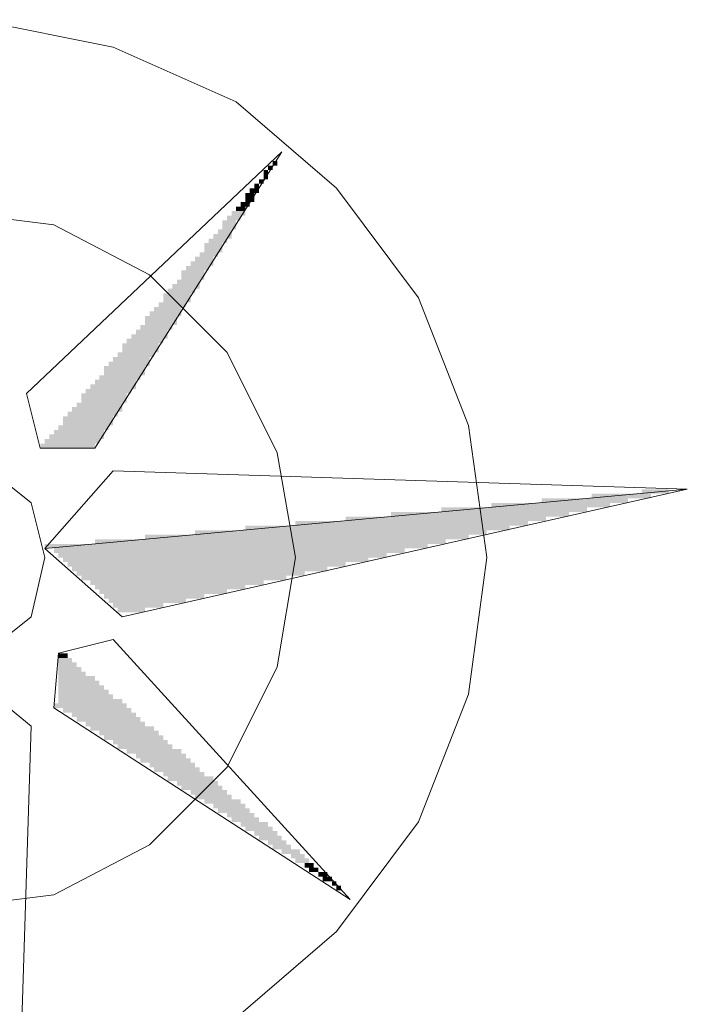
# Model space of a CAD drawing. Header units: millimetres. Extents: x -740 to 33545, y -26688 to 22494.
# Tile 262 of 269: x 16707 to 16831, y 7739 to 7922. Entities that reach past the tile are written whole.
import ezdxf

# ---------------------------------------------------------------- set-up
doc = ezdxf.new("R2010")
doc.units = ezdxf.units.MM
doc.header["$MEASUREMENT"] = 0
doc.layers.add('Nowe_820-G Rysunki Obrazki_Nr_pióra__1', color=252, linetype='Continuous', lineweight=13)
doc.layers.add('Nowe_820-G Rysunki Obrazki_Nr_pióra__23', color=252, linetype='Continuous', lineweight=15)

msp = doc.modelspace()

# ---------------------------------------------------------------- hatches: boundary and pattern name
at = {"layer": 'Nowe_820-G Rysunki Obrazki_Nr_pióra__1', "linetype": 'Continuous', "lineweight": 0}
for points in [[(16754.37, 7894.73), (16755.22, 7894.73), (16755.22, 7895.58), (16754.37, 7895.58)], [(16754.37, 7894.73), (16755.22, 7894.73), (16755.22, 7895.58), (16754.37, 7895.58)], [(16752.68, 7892.19), (16753.53, 7892.19), (16753.53, 7893.88), (16752.68, 7893.88)], [(16752.68, 7892.19), (16753.53, 7892.19), (16753.53, 7893.88), (16752.68, 7893.88)], [(16753.53, 7893.88), (16754.37, 7893.88), (16754.37, 7894.73), (16753.53, 7894.73)], [(16753.53, 7893.88), (16754.37, 7893.88), (16754.37, 7894.73), (16753.53, 7894.73)], [(16750.99, 7890.5), (16751.83, 7890.5), (16751.83, 7891.34), (16750.99, 7891.34)], [(16750.99, 7890.5), (16751.83, 7890.5), (16751.83, 7891.34), (16750.99, 7891.34)], [(16751.83, 7891.34), (16752.68, 7891.34), (16752.68, 7892.19), (16751.83, 7892.19)], [(16751.83, 7891.34), (16752.68, 7891.34), (16752.68, 7892.19), (16751.83, 7892.19)], [(16749.29, 7887.96), (16750.99, 7887.96), (16750.99, 7889.65), (16749.29, 7889.65)], [(16749.29, 7887.96), (16750.99, 7887.96), (16750.99, 7889.65), (16749.29, 7889.65)], [(16750.14, 7889.65), (16751.83, 7889.65), (16751.83, 7890.5), (16750.14, 7890.5)], [(16750.14, 7889.65), (16751.83, 7889.65), (16751.83, 7890.5), (16750.14, 7890.5)], [(16748.45, 7887.11), (16750.14, 7887.11), (16750.14, 7887.96), (16748.45, 7887.96)], [(16748.45, 7887.11), (16750.14, 7887.11), (16750.14, 7887.96), (16748.45, 7887.96)], [(16746.75, 7885.42), (16749.29, 7885.42), (16749.29, 7886.26), (16746.75, 7886.26)], [(16746.75, 7885.42), (16749.29, 7885.42), (16749.29, 7886.26), (16746.75, 7886.26)], [(16747.6, 7886.26), (16749.29, 7886.26), (16749.29, 7887.11), (16747.6, 7887.11)], [(16747.6, 7886.26), (16749.29, 7886.26), (16749.29, 7887.11), (16747.6, 7887.11)], [(16745.06, 7882.88), (16747.6, 7882.88), (16747.6, 7884.57), (16745.06, 7884.57)], [(16745.06, 7882.88), (16747.6, 7882.88), (16747.6, 7884.57), (16745.06, 7884.57)], [(16745.91, 7884.57), (16748.45, 7884.57), (16748.45, 7885.42), (16745.91, 7885.42)], [(16745.91, 7884.57), (16748.45, 7884.57), (16748.45, 7885.42), (16745.91, 7885.42)], [(16744.21, 7882.03), (16746.75, 7882.03), (16746.75, 7882.88), (16744.21, 7882.88)], [(16744.21, 7882.03), (16746.75, 7882.03), (16746.75, 7882.88), (16744.21, 7882.88)], [(16741.67, 7878.64), (16745.06, 7878.64), (16745.06, 7880.34), (16741.67, 7880.34)], [(16741.67, 7878.64), (16745.06, 7878.64), (16745.06, 7880.34), (16741.67, 7880.34)], [(16742.52, 7880.34), (16745.91, 7880.34), (16745.91, 7881.18), (16742.52, 7881.18)], [(16742.52, 7880.34), (16745.91, 7880.34), (16745.91, 7881.18), (16742.52, 7881.18)], [(16743.37, 7881.18), (16746.75, 7881.18), (16746.75, 7882.03), (16743.37, 7882.03)], [(16743.37, 7881.18), (16746.75, 7881.18), (16746.75, 7882.03), (16743.37, 7882.03)], [(16740.83, 7877.8), (16744.21, 7877.8), (16744.21, 7878.64), (16740.83, 7878.64)], [(16740.83, 7877.8), (16744.21, 7877.8), (16744.21, 7878.64), (16740.83, 7878.64)], [(16739.13, 7876.1), (16743.37, 7876.1), (16743.37, 7876.95), (16739.13, 7876.95)], [(16739.13, 7876.1), (16743.37, 7876.1), (16743.37, 7876.95), (16739.13, 7876.95)], [(16739.98, 7876.95), (16743.37, 7876.95), (16743.37, 7877.8), (16739.98, 7877.8)], [(16739.98, 7876.95), (16743.37, 7876.95), (16743.37, 7877.8), (16739.98, 7877.8)], [(16737.44, 7873.56), (16741.67, 7873.56), (16741.67, 7875.26), (16737.44, 7875.26)], [(16737.44, 7873.56), (16741.67, 7873.56), (16741.67, 7875.26), (16737.44, 7875.26)], [(16738.29, 7875.26), (16742.52, 7875.26), (16742.52, 7876.1), (16738.29, 7876.1)], [(16738.29, 7875.26), (16742.52, 7875.26), (16742.52, 7876.1), (16738.29, 7876.1)], [(16736.59, 7872.72), (16740.83, 7872.72), (16740.83, 7873.56), (16736.59, 7873.56)], [(16736.59, 7872.72), (16740.83, 7872.72), (16740.83, 7873.56), (16736.59, 7873.56)], [(16734.9, 7871.02), (16739.98, 7871.02), (16739.98, 7871.87), (16734.9, 7871.87)], [(16734.9, 7871.02), (16739.98, 7871.02), (16739.98, 7871.87), (16734.9, 7871.87)], [(16735.75, 7871.87), (16740.83, 7871.87), (16740.83, 7872.72), (16735.75, 7872.72)], [(16735.75, 7871.87), (16740.83, 7871.87), (16740.83, 7872.72), (16735.75, 7872.72)], [(16733.21, 7868.48), (16738.29, 7868.48), (16738.29, 7869.33), (16733.21, 7869.33)], [(16733.21, 7868.48), (16738.29, 7868.48), (16738.29, 7869.33), (16733.21, 7869.33)], [(16734.05, 7869.33), (16739.13, 7869.33), (16739.13, 7871.02), (16734.05, 7871.02)], [(16734.05, 7869.33), (16739.13, 7869.33), (16739.13, 7871.02), (16734.05, 7871.02)], [(16731.51, 7866.79), (16737.44, 7866.79), (16737.44, 7867.64), (16731.51, 7867.64)], [(16731.51, 7866.79), (16737.44, 7866.79), (16737.44, 7867.64), (16731.51, 7867.64)], [(16732.36, 7867.64), (16737.44, 7867.64), (16737.44, 7868.48), (16732.36, 7868.48)], [(16732.36, 7867.64), (16737.44, 7867.64), (16737.44, 7868.48), (16732.36, 7868.48)], [(16730.67, 7865.1), (16736.59, 7865.1), (16736.59, 7866.79), (16730.67, 7866.79)], [(16730.67, 7865.1), (16736.59, 7865.1), (16736.59, 7866.79), (16730.67, 7866.79)], [(16728.97, 7863.4), (16734.9, 7863.4), (16734.9, 7864.25), (16728.97, 7864.25)], [(16728.97, 7863.4), (16734.9, 7863.4), (16734.9, 7864.25), (16728.97, 7864.25)], [(16729.82, 7864.25), (16735.75, 7864.25), (16735.75, 7865.1), (16729.82, 7865.1)], [(16729.82, 7864.25), (16735.75, 7864.25), (16735.75, 7865.1), (16729.82, 7865.1)], [(16727.28, 7861.71), (16734.05, 7861.71), (16734.05, 7862.56), (16727.28, 7862.56)], [(16727.28, 7861.71), (16734.05, 7861.71), (16734.05, 7862.56), (16727.28, 7862.56)], [(16728.13, 7862.56), (16734.9, 7862.56), (16734.9, 7863.4), (16728.13, 7863.4)], [(16728.13, 7862.56), (16734.9, 7862.56), (16734.9, 7863.4), (16728.13, 7863.4)], [(16726.43, 7860.02), (16733.21, 7860.02), (16733.21, 7861.71), (16726.43, 7861.71)], [(16726.43, 7860.02), (16733.21, 7860.02), (16733.21, 7861.71), (16726.43, 7861.71)], [(16724.74, 7858.32), (16731.51, 7858.32), (16731.51, 7859.17), (16724.74, 7859.17)], [(16724.74, 7858.32), (16731.51, 7858.32), (16731.51, 7859.17), (16724.74, 7859.17)], [(16725.59, 7859.17), (16732.36, 7859.17), (16732.36, 7860.02), (16725.59, 7860.02)], [(16725.59, 7859.17), (16732.36, 7859.17), (16732.36, 7860.02), (16725.59, 7860.02)], [(16723.05, 7855.78), (16730.67, 7855.78), (16730.67, 7857.48), (16723.05, 7857.48)], [(16723.05, 7855.78), (16730.67, 7855.78), (16730.67, 7857.48), (16723.05, 7857.48)], [(16723.89, 7857.48), (16731.51, 7857.48), (16731.51, 7858.32), (16723.89, 7858.32)], [(16723.89, 7857.48), (16731.51, 7857.48), (16731.51, 7858.32), (16723.89, 7858.32)], [(16721.35, 7854.09), (16728.97, 7854.09), (16728.97, 7854.94), (16721.35, 7854.94)], [(16721.35, 7854.09), (16728.97, 7854.09), (16728.97, 7854.94), (16721.35, 7854.94)], [(16722.2, 7854.94), (16729.82, 7854.94), (16729.82, 7855.78), (16722.2, 7855.78)], [(16722.2, 7854.94), (16729.82, 7854.94), (16729.82, 7855.78), (16722.2, 7855.78)], [(16719.66, 7852.4), (16728.13, 7852.4), (16728.13, 7853.24), (16719.66, 7853.24)], [(16719.66, 7852.4), (16728.13, 7852.4), (16728.13, 7853.24), (16719.66, 7853.24)], [(16720.51, 7853.24), (16728.97, 7853.24), (16728.97, 7854.09), (16720.51, 7854.09)], [(16720.51, 7853.24), (16728.97, 7853.24), (16728.97, 7854.09), (16720.51, 7854.09)], [(16718.81, 7850.7), (16727.28, 7850.7), (16727.28, 7852.4), (16718.81, 7852.4)], [(16718.81, 7850.7), (16727.28, 7850.7), (16727.28, 7852.4), (16718.81, 7852.4)], [(16717.12, 7849.01), (16726.43, 7849.01), (16726.43, 7849.86), (16717.12, 7849.86)], [(16717.12, 7849.01), (16726.43, 7849.01), (16726.43, 7849.86), (16717.12, 7849.86)], [(16717.97, 7849.86), (16726.43, 7849.86), (16726.43, 7850.7), (16717.97, 7850.7)], [(16717.97, 7849.86), (16726.43, 7849.86), (16726.43, 7850.7), (16717.97, 7850.7)], [(16715.43, 7846.47), (16724.74, 7846.47), (16724.74, 7848.16), (16715.43, 7848.16)], [(16715.43, 7846.47), (16724.74, 7846.47), (16724.74, 7848.16), (16715.43, 7848.16)], [(16716.27, 7848.16), (16725.59, 7848.16), (16725.59, 7849.01), (16716.27, 7849.01)], [(16716.27, 7848.16), (16725.59, 7848.16), (16725.59, 7849.01), (16716.27, 7849.01)], [(16713.73, 7844.78), (16723.05, 7844.78), (16723.05, 7845.62), (16713.73, 7845.62)], [(16713.73, 7844.78), (16723.05, 7844.78), (16723.05, 7845.62), (16713.73, 7845.62)], [(16714.58, 7845.62), (16723.89, 7845.62), (16723.89, 7846.47), (16714.58, 7846.47)], [(16714.58, 7845.62), (16723.89, 7845.62), (16723.89, 7846.47), (16714.58, 7846.47)], [(16712.04, 7843.08), (16722.2, 7843.08), (16722.2, 7843.93), (16712.04, 7843.93)], [(16712.04, 7843.08), (16722.2, 7843.08), (16722.2, 7843.93), (16712.04, 7843.93)], [(16712.89, 7843.93), (16723.05, 7843.93), (16723.05, 7844.78), (16712.89, 7844.78)], [(16712.89, 7843.93), (16723.05, 7843.93), (16723.05, 7844.78), (16712.89, 7844.78)], [(16711.19, 7842.24), (16721.35, 7842.24), (16721.35, 7843.08), (16711.19, 7843.08)], [(16711.19, 7842.24), (16721.35, 7842.24), (16721.35, 7843.08), (16711.19, 7843.08)], [(16822.95, 7833.77), (16828.03, 7833.77), (16828.03, 7834.62), (16822.95, 7834.62)], [(16822.95, 7833.77), (16828.03, 7833.77), (16828.03, 7834.62), (16822.95, 7834.62)], [(16804.33, 7832.08), (16820.41, 7832.08), (16820.41, 7832.92), (16804.33, 7832.92)], [(16804.33, 7832.08), (16820.41, 7832.08), (16820.41, 7832.92), (16804.33, 7832.92)], [(16813.64, 7832.92), (16824.65, 7832.92), (16824.65, 7833.77), (16813.64, 7833.77)], [(16813.64, 7832.92), (16824.65, 7832.92), (16824.65, 7833.77), (16813.64, 7833.77)], [(16785.7, 7830.38), (16812.79, 7830.38), (16812.79, 7831.23), (16785.7, 7831.23)], [(16785.7, 7830.38), (16812.79, 7830.38), (16812.79, 7831.23), (16785.7, 7831.23)], [(16795.01, 7831.23), (16817.03, 7831.23), (16817.03, 7832.08), (16795.01, 7832.08)], [(16795.01, 7831.23), (16817.03, 7831.23), (16817.03, 7832.08), (16795.01, 7832.08)], [(16767.92, 7828.69), (16805.17, 7828.69), (16805.17, 7829.54), (16767.92, 7829.54)], [(16767.92, 7828.69), (16805.17, 7828.69), (16805.17, 7829.54), (16767.92, 7829.54)], [(16776.39, 7829.54), (16809.41, 7829.54), (16809.41, 7830.38), (16776.39, 7830.38)], [(16776.39, 7829.54), (16809.41, 7829.54), (16809.41, 7830.38), (16776.39, 7830.38)], [(16749.29, 7827), (16798.4, 7827), (16798.4, 7827.84), (16749.29, 7827.84)], [(16749.29, 7827), (16798.4, 7827), (16798.4, 7827.84), (16749.29, 7827.84)], [(16758.61, 7827.84), (16801.79, 7827.84), (16801.79, 7828.69), (16758.61, 7828.69)], [(16758.61, 7827.84), (16801.79, 7827.84), (16801.79, 7828.69), (16758.61, 7828.69)], [(16730.67, 7825.3), (16790.78, 7825.3), (16790.78, 7826.15), (16730.67, 7826.15)], [(16730.67, 7825.3), (16790.78, 7825.3), (16790.78, 7826.15), (16730.67, 7826.15)], [(16739.98, 7826.15), (16794.17, 7826.15), (16794.17, 7827), (16739.98, 7827)], [(16739.98, 7826.15), (16794.17, 7826.15), (16794.17, 7827), (16739.98, 7827)], [(16712.04, 7824.46), (16712.04, 7823.61), (16783.16, 7823.61), (16783.16, 7824.46)], [(16712.04, 7824.46), (16712.04, 7823.61), (16783.16, 7823.61), (16783.16, 7824.46)], [(16713.73, 7822.76), (16778.93, 7822.76), (16778.93, 7823.61), (16713.73, 7823.61)], [(16713.73, 7822.76), (16778.93, 7822.76), (16778.93, 7823.61), (16713.73, 7823.61)], [(16721.35, 7824.46), (16786.55, 7824.46), (16786.55, 7825.3), (16721.35, 7825.3)], [(16721.35, 7824.46), (16786.55, 7824.46), (16786.55, 7825.3), (16721.35, 7825.3)], [(16714.58, 7821.92), (16775.54, 7821.92), (16775.54, 7822.76), (16714.58, 7822.76)], [(16714.58, 7821.92), (16775.54, 7821.92), (16775.54, 7822.76), (16714.58, 7822.76)], [(16715.43, 7821.07), (16772.15, 7821.07), (16772.15, 7821.92), (16715.43, 7821.92)], [(16715.43, 7821.07), (16772.15, 7821.07), (16772.15, 7821.92), (16715.43, 7821.92)], [(16716.27, 7820.22), (16767.92, 7820.22), (16767.92, 7821.07), (16716.27, 7821.07)], [(16716.27, 7820.22), (16767.92, 7820.22), (16767.92, 7821.07), (16716.27, 7821.07)], [(16717.12, 7819.38), (16764.53, 7819.38), (16764.53, 7820.22), (16717.12, 7820.22)], [(16717.12, 7819.38), (16764.53, 7819.38), (16764.53, 7820.22), (16717.12, 7820.22)], [(16717.97, 7818.53), (16760.3, 7818.53), (16760.3, 7819.38), (16717.97, 7819.38)], [(16717.97, 7818.53), (16760.3, 7818.53), (16760.3, 7819.38), (16717.97, 7819.38)], [(16718.81, 7817.68), (16756.91, 7817.68), (16756.91, 7818.53), (16718.81, 7818.53)], [(16718.81, 7817.68), (16756.91, 7817.68), (16756.91, 7818.53), (16718.81, 7818.53)], [(16720.51, 7816.84), (16752.68, 7816.84), (16752.68, 7817.68), (16720.51, 7817.68)], [(16720.51, 7816.84), (16752.68, 7816.84), (16752.68, 7817.68), (16720.51, 7817.68)], [(16721.35, 7815.99), (16749.29, 7815.99), (16749.29, 7816.84), (16721.35, 7816.84)], [(16721.35, 7815.99), (16749.29, 7815.99), (16749.29, 7816.84), (16721.35, 7816.84)], [(16722.2, 7815.14), (16745.91, 7815.14), (16745.91, 7815.99), (16722.2, 7815.99)], [(16722.2, 7815.14), (16745.91, 7815.14), (16745.91, 7815.99), (16722.2, 7815.99)], [(16723.05, 7814.3), (16741.67, 7814.3), (16741.67, 7815.14), (16723.05, 7815.14)], [(16723.05, 7814.3), (16741.67, 7814.3), (16741.67, 7815.14), (16723.05, 7815.14)], [(16723.89, 7813.45), (16738.29, 7813.45), (16738.29, 7814.3), (16723.89, 7814.3)], [(16723.89, 7813.45), (16738.29, 7813.45), (16738.29, 7814.3), (16723.89, 7814.3)], [(16724.74, 7812.6), (16734.05, 7812.6), (16734.05, 7813.45), (16724.74, 7813.45)], [(16724.74, 7812.6), (16734.05, 7812.6), (16734.05, 7813.45), (16724.74, 7813.45)], [(16725.59, 7812.6), (16725.59, 7811.76), (16730.67, 7811.76), (16730.67, 7812.6)], [(16725.59, 7812.6), (16725.59, 7811.76), (16730.67, 7811.76), (16730.67, 7812.6)], [(16714.58, 7803.29), (16716.27, 7803.29), (16716.27, 7804.14), (16714.58, 7804.14)], [(16714.58, 7803.29), (16716.27, 7803.29), (16716.27, 7804.14), (16714.58, 7804.14)], [(16714.58, 7802.44), (16717.12, 7802.44), (16717.12, 7803.29), (16714.58, 7803.29)], [(16714.58, 7802.44), (16717.12, 7802.44), (16717.12, 7803.29), (16714.58, 7803.29)], [(16714.58, 7801.6), (16717.97, 7801.6), (16717.97, 7802.44), (16714.58, 7802.44)], [(16714.58, 7801.6), (16717.97, 7801.6), (16717.97, 7802.44), (16714.58, 7802.44)], [(16714.58, 7800.75), (16718.81, 7800.75), (16718.81, 7801.6), (16714.58, 7801.6)], [(16714.58, 7800.75), (16718.81, 7800.75), (16718.81, 7801.6), (16714.58, 7801.6)], [(16714.58, 7799.9), (16719.66, 7799.9), (16719.66, 7800.75), (16714.58, 7800.75)], [(16714.58, 7799.9), (16719.66, 7799.9), (16719.66, 7800.75), (16714.58, 7800.75)], [(16714.58, 7799.06), (16721.35, 7799.06), (16721.35, 7799.9), (16714.58, 7799.9)], [(16714.58, 7799.06), (16721.35, 7799.06), (16721.35, 7799.9), (16714.58, 7799.9)], [(16714.58, 7798.21), (16722.2, 7798.21), (16722.2, 7799.06), (16714.58, 7799.06)], [(16714.58, 7798.21), (16722.2, 7798.21), (16722.2, 7799.06), (16714.58, 7799.06)], [(16714.58, 7797.36), (16723.05, 7797.36), (16723.05, 7798.21), (16714.58, 7798.21)], [(16714.58, 7797.36), (16723.05, 7797.36), (16723.05, 7798.21), (16714.58, 7798.21)], [(16714.58, 7796.52), (16723.89, 7796.52), (16723.89, 7797.36), (16714.58, 7797.36)], [(16714.58, 7796.52), (16723.89, 7796.52), (16723.89, 7797.36), (16714.58, 7797.36)], [(16714.58, 7795.67), (16724.74, 7795.67), (16724.74, 7796.52), (16714.58, 7796.52)], [(16714.58, 7795.67), (16724.74, 7795.67), (16724.74, 7796.52), (16714.58, 7796.52)], [(16713.73, 7794.82), (16713.73, 7793.98), (16727.28, 7793.98), (16727.28, 7794.82)], [(16713.73, 7794.82), (16713.73, 7793.98), (16727.28, 7793.98), (16727.28, 7794.82)], [(16714.58, 7794.82), (16726.43, 7794.82), (16726.43, 7795.67), (16714.58, 7795.67)], [(16714.58, 7794.82), (16726.43, 7794.82), (16726.43, 7795.67), (16714.58, 7795.67)], [(16715.43, 7793.13), (16728.13, 7793.13), (16728.13, 7793.98), (16715.43, 7793.98)], [(16715.43, 7793.13), (16728.13, 7793.13), (16728.13, 7793.98), (16715.43, 7793.98)], [(16717.12, 7792.28), (16728.97, 7792.28), (16728.97, 7793.13), (16717.12, 7793.13)], [(16717.12, 7792.28), (16728.97, 7792.28), (16728.97, 7793.13), (16717.12, 7793.13)], [(16717.97, 7791.44), (16729.82, 7791.44), (16729.82, 7792.28), (16717.97, 7792.28)], [(16717.97, 7791.44), (16729.82, 7791.44), (16729.82, 7792.28), (16717.97, 7792.28)], [(16719.66, 7790.59), (16730.67, 7790.59), (16730.67, 7791.44), (16719.66, 7791.44)], [(16719.66, 7790.59), (16730.67, 7790.59), (16730.67, 7791.44), (16719.66, 7791.44)], [(16720.51, 7789.74), (16732.36, 7789.74), (16732.36, 7790.59), (16720.51, 7790.59)], [(16720.51, 7789.74), (16732.36, 7789.74), (16732.36, 7790.59), (16720.51, 7790.59)], [(16722.2, 7788.9), (16733.21, 7788.9), (16733.21, 7789.74), (16722.2, 7789.74)], [(16722.2, 7788.9), (16733.21, 7788.9), (16733.21, 7789.74), (16722.2, 7789.74)], [(16723.05, 7788.05), (16734.05, 7788.05), (16734.05, 7788.9), (16723.05, 7788.9)], [(16723.05, 7788.05), (16734.05, 7788.05), (16734.05, 7788.9), (16723.05, 7788.9)], [(16724.74, 7787.2), (16734.9, 7787.2), (16734.9, 7788.05), (16724.74, 7788.05)], [(16724.74, 7787.2), (16734.9, 7787.2), (16734.9, 7788.05), (16724.74, 7788.05)], [(16725.59, 7786.36), (16735.75, 7786.36), (16735.75, 7787.2), (16725.59, 7787.2)], [(16725.59, 7786.36), (16735.75, 7786.36), (16735.75, 7787.2), (16725.59, 7787.2)], [(16727.28, 7785.51), (16737.44, 7785.51), (16737.44, 7786.36), (16727.28, 7786.36)], [(16727.28, 7785.51), (16737.44, 7785.51), (16737.44, 7786.36), (16727.28, 7786.36)], [(16728.97, 7784.66), (16738.29, 7784.66), (16738.29, 7785.51), (16728.97, 7785.51)], [(16728.97, 7784.66), (16738.29, 7784.66), (16738.29, 7785.51), (16728.97, 7785.51)], [(16729.82, 7783.82), (16739.13, 7783.82), (16739.13, 7784.66), (16729.82, 7784.66)], [(16729.82, 7783.82), (16739.13, 7783.82), (16739.13, 7784.66), (16729.82, 7784.66)], [(16731.51, 7782.97), (16739.98, 7782.97), (16739.98, 7783.82), (16731.51, 7783.82)], [(16731.51, 7782.97), (16739.98, 7782.97), (16739.98, 7783.82), (16731.51, 7783.82)], [(16732.36, 7782.12), (16740.83, 7782.12), (16740.83, 7782.97), (16732.36, 7782.97)], [(16732.36, 7782.12), (16740.83, 7782.12), (16740.83, 7782.97), (16732.36, 7782.97)], [(16734.05, 7781.28), (16741.67, 7781.28), (16741.67, 7782.12), (16734.05, 7782.12)], [(16734.05, 7781.28), (16741.67, 7781.28), (16741.67, 7782.12), (16734.05, 7782.12)], [(16734.9, 7780.43), (16743.37, 7780.43), (16743.37, 7781.28), (16734.9, 7781.28)], [(16734.9, 7780.43), (16743.37, 7780.43), (16743.37, 7781.28), (16734.9, 7781.28)], [(16736.59, 7779.58), (16744.21, 7779.58), (16744.21, 7780.43), (16736.59, 7780.43)], [(16736.59, 7779.58), (16744.21, 7779.58), (16744.21, 7780.43), (16736.59, 7780.43)], [(16737.44, 7778.74), (16745.06, 7778.74), (16745.06, 7779.58), (16737.44, 7779.58)], [(16737.44, 7778.74), (16745.06, 7778.74), (16745.06, 7779.58), (16737.44, 7779.58)], [(16739.13, 7777.89), (16745.91, 7777.89), (16745.91, 7778.74), (16739.13, 7778.74)], [(16739.13, 7777.89), (16745.91, 7777.89), (16745.91, 7778.74), (16739.13, 7778.74)], [(16739.98, 7777.04), (16746.75, 7777.04), (16746.75, 7777.89), (16739.98, 7777.89)], [(16739.98, 7777.04), (16746.75, 7777.04), (16746.75, 7777.89), (16739.98, 7777.89)], [(16741.67, 7776.2), (16748.45, 7776.2), (16748.45, 7777.04), (16741.67, 7777.04)], [(16741.67, 7776.2), (16748.45, 7776.2), (16748.45, 7777.04), (16741.67, 7777.04)], [(16743.37, 7775.35), (16749.29, 7775.35), (16749.29, 7776.2), (16743.37, 7776.2)], [(16743.37, 7775.35), (16749.29, 7775.35), (16749.29, 7776.2), (16743.37, 7776.2)], [(16744.21, 7774.5), (16750.14, 7774.5), (16750.14, 7775.35), (16744.21, 7775.35)], [(16744.21, 7774.5), (16750.14, 7774.5), (16750.14, 7775.35), (16744.21, 7775.35)], [(16745.91, 7773.66), (16750.99, 7773.66), (16750.99, 7774.5), (16745.91, 7774.5)], [(16745.91, 7773.66), (16750.99, 7773.66), (16750.99, 7774.5), (16745.91, 7774.5)], [(16746.75, 7772.81), (16751.83, 7772.81), (16751.83, 7773.66), (16746.75, 7773.66)], [(16746.75, 7772.81), (16751.83, 7772.81), (16751.83, 7773.66), (16746.75, 7773.66)], [(16748.45, 7771.96), (16753.53, 7771.96), (16753.53, 7772.81), (16748.45, 7772.81)], [(16748.45, 7771.96), (16753.53, 7771.96), (16753.53, 7772.81), (16748.45, 7772.81)], [(16749.29, 7771.12), (16754.37, 7771.12), (16754.37, 7771.96), (16749.29, 7771.96)], [(16749.29, 7771.12), (16754.37, 7771.12), (16754.37, 7771.96), (16749.29, 7771.96)], [(16750.99, 7770.27), (16755.22, 7770.27), (16755.22, 7771.12), (16750.99, 7771.12)], [(16750.99, 7770.27), (16755.22, 7770.27), (16755.22, 7771.12), (16750.99, 7771.12)], [(16751.83, 7769.42), (16756.07, 7769.42), (16756.07, 7770.27), (16751.83, 7770.27)], [(16751.83, 7769.42), (16756.07, 7769.42), (16756.07, 7770.27), (16751.83, 7770.27)], [(16753.53, 7768.58), (16756.91, 7768.58), (16756.91, 7769.42), (16753.53, 7769.42)], [(16753.53, 7768.58), (16756.91, 7768.58), (16756.91, 7769.42), (16753.53, 7769.42)], [(16754.37, 7767.73), (16757.76, 7767.73), (16757.76, 7768.58), (16754.37, 7768.58)], [(16754.37, 7767.73), (16757.76, 7767.73), (16757.76, 7768.58), (16754.37, 7768.58)], [(16756.07, 7766.88), (16759.45, 7766.88), (16759.45, 7767.73), (16756.07, 7767.73)], [(16756.07, 7766.88), (16759.45, 7766.88), (16759.45, 7767.73), (16756.07, 7767.73)], [(16757.76, 7766.04), (16760.3, 7766.04), (16760.3, 7766.88), (16757.76, 7766.88)], [(16757.76, 7766.04), (16760.3, 7766.04), (16760.3, 7766.88), (16757.76, 7766.88)], [(16758.61, 7765.19), (16761.15, 7765.19), (16761.15, 7766.04), (16758.61, 7766.04)], [(16758.61, 7765.19), (16761.15, 7765.19), (16761.15, 7766.04), (16758.61, 7766.04)], [(16760.3, 7764.34), (16761.99, 7764.34), (16761.99, 7765.19), (16760.3, 7765.19)], [(16760.3, 7764.34), (16761.99, 7764.34), (16761.99, 7765.19), (16760.3, 7765.19)], [(16761.15, 7763.5), (16762.84, 7763.5), (16762.84, 7764.34), (16761.15, 7764.34)], [(16761.15, 7763.5), (16762.84, 7763.5), (16762.84, 7764.34), (16761.15, 7764.34)], [(16762.84, 7762.65), (16764.53, 7762.65), (16764.53, 7763.5), (16762.84, 7763.5)], [(16762.84, 7762.65), (16764.53, 7762.65), (16764.53, 7763.5), (16762.84, 7763.5)], [(16763.69, 7761.8), (16765.38, 7761.8), (16765.38, 7762.65), (16763.69, 7762.65)], [(16763.69, 7761.8), (16765.38, 7761.8), (16765.38, 7762.65), (16763.69, 7762.65)], [(16765.38, 7760.96), (16766.23, 7760.96), (16766.23, 7761.8), (16765.38, 7761.8)], [(16765.38, 7760.96), (16766.23, 7760.96), (16766.23, 7761.8), (16765.38, 7761.8)], [(16766.23, 7760.96), (16766.23, 7760.11), (16767.07, 7760.11), (16767.07, 7760.96)], [(16766.23, 7760.96), (16766.23, 7760.11), (16767.07, 7760.11), (16767.07, 7760.96)]]:
    msp.add_hatch(color=256, dxfattribs=at).paths.add_polyline_path(points)

# ---------------------------------------------------------------- linework, layer by layer
at = {"layer": 'Nowe_820-G Rysunki Obrazki_Nr_pióra__23', "linetype": 'Continuous', "lineweight": 15}
for points in [[(16724.74, 7916.74), (16699.34, 7921.82)], [(16724.74, 7916.74), (16699.34, 7921.82)], [(16747.6, 7906.58), (16724.74, 7916.74)], [(16747.6, 7906.58), (16724.74, 7916.74)], [(16766.23, 7890.5), (16747.6, 7906.58)], [(16766.23, 7890.5), (16747.6, 7906.58)], [(16708.65, 7852.4), (16756.07, 7897.27)], [(16756.07, 7897.27), (16708.65, 7852.4)], [(16756.07, 7897.27), (16721.35, 7842.24)], [(16721.35, 7842.24), (16756.07, 7897.27)], [(16781.47, 7870.18), (16766.23, 7890.5)], [(16781.47, 7870.18), (16766.23, 7890.5)], [(16713.73, 7883.72), (16693.41, 7886.26)], [(16713.73, 7883.72), (16693.41, 7886.26)], [(16731.51, 7874.41), (16713.73, 7883.72)], [(16731.51, 7874.41), (16713.73, 7883.72)], [(16745.91, 7860.02), (16731.51, 7874.41)], [(16745.91, 7860.02), (16731.51, 7874.41)], [(16790.78, 7846.47), (16781.47, 7870.18)], [(16790.78, 7846.47), (16781.47, 7870.18)], [(16755.22, 7841.39), (16745.91, 7860.02)], [(16755.22, 7841.39), (16745.91, 7860.02)], [(16711.19, 7842.24), (16708.65, 7852.4)], [(16708.65, 7852.4), (16711.19, 7842.24)], [(16794.17, 7821.92), (16790.78, 7846.47)], [(16794.17, 7821.92), (16790.78, 7846.47)], [(16721.35, 7842.24), (16711.19, 7842.24)], [(16711.19, 7842.24), (16721.35, 7842.24)], [(16758.61, 7821.92), (16755.22, 7841.39)], [(16758.61, 7821.92), (16755.22, 7841.39)], [(16709.5, 7832.08), (16701.03, 7838.85)], [(16709.5, 7832.08), (16701.03, 7838.85)], [(16724.74, 7838), (16712.04, 7823.61)], [(16724.74, 7838), (16712.04, 7823.61)], [(16831.42, 7834.62), (16724.74, 7838)], [(16831.42, 7834.62), (16724.74, 7838)], [(16712.04, 7823.61), (16831.42, 7834.62)], [(16712.04, 7823.61), (16831.42, 7834.62)], [(16831.42, 7834.62), (16726.43, 7810.91)], [(16726.43, 7810.91), (16831.42, 7834.62)], [(16712.04, 7821.92), (16709.5, 7832.08)], [(16712.04, 7821.92), (16709.5, 7832.08)], [(16726.43, 7810.91), (16712.04, 7823.61)], [(16712.04, 7823.61), (16726.43, 7810.91)], [(16709.5, 7810.91), (16712.04, 7821.92)], [(16709.5, 7810.91), (16712.04, 7821.92)], [(16755.22, 7801.6), (16758.61, 7821.92)], [(16755.22, 7801.6), (16758.61, 7821.92)], [(16790.78, 7796.52), (16794.17, 7821.92)], [(16790.78, 7796.52), (16794.17, 7821.92)], [(16701.03, 7804.14), (16709.5, 7810.91)], [(16701.03, 7804.14), (16709.5, 7810.91)], [(16714.58, 7804.14), (16724.74, 7806.68)], [(16724.74, 7806.68), (16714.58, 7804.14)], [(16724.74, 7806.68), (16768.77, 7758.42)], [(16768.77, 7758.42), (16724.74, 7806.68)], [(16713.73, 7793.98), (16714.58, 7804.14)], [(16714.58, 7804.14), (16713.73, 7793.98)], [(16709.5, 7790.59), (16695.11, 7802.44)], [(16709.5, 7790.59), (16695.11, 7802.44)], [(16745.91, 7782.97), (16755.22, 7801.6)], [(16745.91, 7782.97), (16755.22, 7801.6)], [(16781.47, 7772.81), (16790.78, 7796.52)], [(16781.47, 7772.81), (16790.78, 7796.52)], [(16768.77, 7758.42), (16713.73, 7793.98)], [(16713.73, 7793.98), (16768.77, 7758.42)], [(16706.11, 7683.06), (16709.5, 7790.59)], [(16706.11, 7683.06), (16709.5, 7790.59)], [(16731.51, 7768.58), (16745.91, 7782.97)], [(16731.51, 7768.58), (16745.91, 7782.97)], [(16766.23, 7752.49), (16781.47, 7772.81)], [(16766.23, 7752.49), (16781.47, 7772.81)], [(16713.73, 7759.26), (16731.51, 7768.58)], [(16713.73, 7759.26), (16731.51, 7768.58)], [(16693.41, 7756.72), (16713.73, 7759.26)], [(16693.41, 7756.72), (16713.73, 7759.26)], [(16747.6, 7736.4), (16766.23, 7752.49)], [(16747.6, 7736.4), (16766.23, 7752.49)]]:
    msp.add_lwpolyline(points, dxfattribs=at)

doc.saveas('drawing.dxf')
